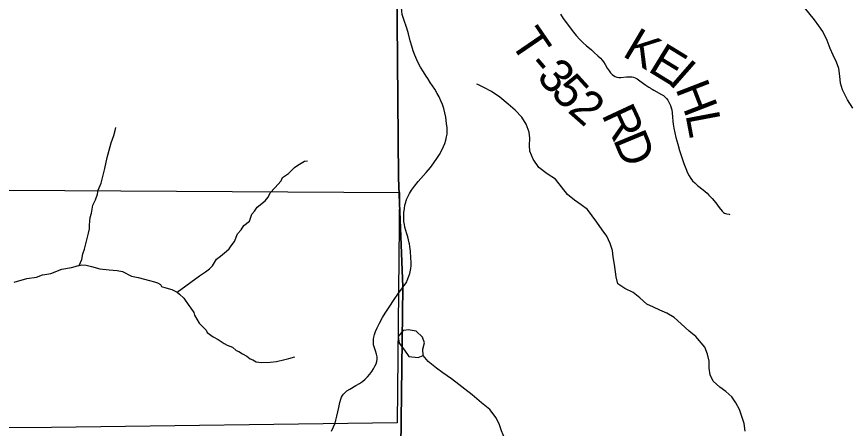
# Model space of a CAD drawing. Extents: x 0 to 34, y -8.9 to 22.
# Drawn here: x 27.543 to 28.944, y 15.913 to 16.605 of the extents above; entities that cross this region are included whole.
import ezdxf

# ---------------------------------------------------------------- set-up
doc = ezdxf.new("R2010")
doc.units = 0
for name, color, linetype in [('GM_X_Corporation', 7, 'Continuous'), ('GM_X_Minor_River', 7, 'Continuous'), ('GM_X_Township_Road', 7, 'Continuous'), ('GM_X_Township_Road_Text', 7, 'Continuous')]:
    doc.layers.add(name, color=color, linetype=linetype)

msp = doc.modelspace()

# ---------------------------------------------------------------- linework, layer by layer
at = {"layer": 'GM_X_Corporation'}
for points in [[(23.7167, 15.9913), (23.7167, 14.6), (28.1739, 14.6), (28.1809, 15.2987), (28.1918, 16.1509), (28.1846, 16.3341), (28.1817, 16.6637), (28.1928, 16.8054), (28.1882, 17.3108), (27.911, 17.3104), (27.4798, 17.3159), (27.0561, 17.3117), (26.7292, 17.3169), (26.394, 17.3229), (26.1361, 17.3278), (26.135, 17.3055), (26.1186, 15.9366), (25.7922, 15.939), (25.6785, 15.9418), (24.8268, 15.964), (24.2771, 15.9807), (24.0651, 15.9828)], [(28.1739, 14.6), (30.5167, 14.6), (30.5167, 16.7663), (30.4571, 16.7673), (29.5528, 16.7835), (28.3182, 16.8002), (28.1928, 16.8054), (28.1817, 16.6637), (28.1846, 16.3341), (28.1918, 16.1509), (28.1809, 15.2987)], [(27.1548, 16.3158), (28.186, 16.3096), (28.1824, 15.9226), (27.6011, 15.915), (27.1541, 15.9136), (27.1478, 15.9137)]]:
    msp.add_lwpolyline(points, close=True, dxfattribs=at)
at = {"layer": 'GM_X_Minor_River'}
for points in [[(28.9478, 16.4515), (28.9393, 16.4652), (28.9305, 16.4823), (28.9275, 16.4935), (28.9261, 16.5053), (28.9244, 16.5179), (28.9206, 16.5284), (28.9147, 16.5404), (28.9098, 16.5517), (28.9051, 16.5652), (28.8977, 16.58), (28.8909, 16.5898), (28.8834, 16.6), (28.8739, 16.6114), (28.866, 16.6209), (28.8557, 16.6289), (28.8462, 16.6381), (28.8329, 16.6478), (28.8183, 16.6538), (28.8077, 16.6565), (28.7964, 16.6589), (28.7862, 16.6597), (28.7763, 16.6601)], [(28.5177, 16.2597), (28.5102, 16.2706), (28.5022, 16.2809), (28.4912, 16.289), (28.4801, 16.297), (28.4687, 16.3063), (28.4586, 16.3193), (28.4481, 16.3323), (28.4344, 16.3409), (28.4204, 16.3514), (28.4107, 16.3658), (28.4052, 16.379), (28.4044, 16.3886), (28.405, 16.4011), (28.4039, 16.411), (28.3991, 16.4242), (28.3916, 16.4363), (28.3803, 16.4478), (28.369, 16.4578), (28.3546, 16.4698), (28.3409, 16.4792), (28.3279, 16.4862), (28.3178, 16.4908), (28.316, 16.4917)], [(27.6437, 16.1863), (27.6437, 16.1863), (27.6476, 16.1871), (27.6524, 16.197), (27.6537, 16.2065), (27.657, 16.2142), (27.6616, 16.2343), (27.6637, 16.2412), (27.6651, 16.2488), (27.6654, 16.2549), (27.666, 16.2617), (27.6663, 16.2674), (27.6684, 16.275), (27.6709, 16.2883), (27.6753, 16.2971), (27.6785, 16.307), (27.6795, 16.3135), (27.685, 16.3253), (27.6889, 16.3409), (27.691, 16.3497), (27.6948, 16.3687), (27.7016, 16.3931), (27.7063, 16.4053), (27.7085, 16.4137), (27.7095, 16.419)], [(27.8124, 16.1423), (27.8502, 16.1695), (27.8599, 16.1761), (27.8666, 16.1816), (27.8719, 16.1862), (27.8785, 16.1977), (27.8856, 16.2027), (27.8953, 16.2113), (27.8998, 16.2151), (27.9035, 16.2198), (27.909, 16.2271), (27.9141, 16.2404), (27.92, 16.247), (27.9245, 16.2542), (27.9338, 16.2616), (27.9378, 16.2731), (27.9426, 16.2784), (27.947, 16.285), (27.9605, 16.2954), (27.9653, 16.302), (27.969, 16.3089), (27.9764, 16.3173), (27.9875, 16.3293), (27.9893, 16.3346), (27.9995, 16.3413), (28.0099, 16.3517), (28.0151, 16.3556), (28.0264, 16.3622), (28.0313, 16.3627)], [(28.7672, 15.9084), (28.7651, 15.9214), (28.7614, 15.933), (28.7574, 15.945), (28.7514, 15.9562), (28.7446, 15.9664), (28.7343, 15.9752), (28.7247, 15.9825), (28.713, 15.9929), (28.7085, 16.003), (28.7067, 16.0145), (28.7064, 16.0263), (28.7035, 16.0382), (28.699, 16.0498), (28.6842, 16.0676), (28.6728, 16.0768), (28.6596, 16.0888), (28.6475, 16.0996), (28.6352, 16.1066), (28.6237, 16.112), (28.6132, 16.1171), (28.602, 16.1221), (28.5903, 16.1325), (28.5789, 16.1414), (28.5651, 16.1484), (28.5533, 16.1562), (28.5503, 16.1681), (28.5474, 16.1888), (28.5453, 16.2018), (28.5442, 16.2121), (28.5402, 16.2241), (28.5346, 16.2361), (28.5267, 16.2471), (28.5177, 16.2597)], [(27.5387, 16.1589), (27.5598, 16.165), (27.576, 16.1676), (27.5862, 16.1712), (27.5903, 16.172), (27.6001, 16.1733), (27.6186, 16.1809), (27.6348, 16.1838), (27.645, 16.1866), (27.6522, 16.1879), (27.6594, 16.1877), (27.6643, 16.1866), (27.6685, 16.1852), (27.6826, 16.1813), (27.6985, 16.1797), (27.7114, 16.1788), (27.7205, 16.177), (27.7358, 16.1693), (27.7472, 16.1669), (27.7658, 16.1619), (27.7746, 16.1594), (27.7792, 16.158), (27.7845, 16.1551), (27.7861, 16.1517), (27.7933, 16.1492), (27.8036, 16.1467), (27.8124, 16.1423), (27.8166, 16.139), (27.8235, 16.1323), (27.8321, 16.1195), (27.8352, 16.1154), (27.8406, 16.1079), (27.8419, 16.1034), (27.8497, 16.0899), (27.8539, 16.0854), (27.8612, 16.0784), (27.8632, 16.0746), (27.8732, 16.0672), (27.8816, 16.0628), (27.8915, 16.0558), (27.8965, 16.0529), (27.9057, 16.0496), (27.9114, 16.044), (27.916, 16.0422), (27.9221, 16.0385), (27.9298, 16.0349), (27.9352, 16.0301), (27.9394, 16.0282), (27.9455, 16.0253), (27.9542, 16.024), (27.969, 16.0246), (27.9795, 16.0259), (27.9935, 16.0292), (28.0003, 16.0305), (28.0101, 16.0333)], [(28.2041, 16.0784), (28.2018, 16.0789), (28.1922, 16.0778), (28.1838, 16.0678), (28.1856, 16.0567), (28.1947, 16.0449), (28.2018, 16.0343), (28.2173, 16.0322), (28.2258, 16.0356)], [(28.3747, 15.8751), (28.3683, 15.8856), (28.3634, 15.8957), (28.3578, 15.9093), (28.3544, 15.919), (28.3485, 15.931), (28.3377, 15.9448), (28.3241, 15.9564), (28.3083, 15.9696), (28.2957, 15.9789), (28.2858, 15.987), (28.2737, 15.9966), (28.2592, 16.0068), (28.2482, 16.0145), (28.2346, 16.0257), (28.2258, 16.0356), (28.2255, 16.0466), (28.2283, 16.0568), (28.2249, 16.0668), (28.2139, 16.0764), (28.2041, 16.0784)]]:
    msp.add_lwpolyline(points, dxfattribs=at)
at = {"layer": 'GM_X_Township_Road'}
for points in [[(28.1973, 16.5889), (28.197, 16.5899), (28.1968, 16.5905), (28.1952, 16.5952), (28.1924, 16.6034), (28.1909, 16.6088), (28.1899, 16.6143), (28.1893, 16.6204), (28.1892, 16.6266), (28.1896, 16.6328), (28.1902, 16.6383), (28.1912, 16.6436), (28.1927, 16.6502), (28.1943, 16.6562), (28.1959, 16.6606), (28.1968, 16.6625)], [(28.4569, 16.609), (28.4613, 16.6022), (28.4666, 16.5947), (28.4729, 16.5863), (28.4785, 16.5791), (28.4832, 16.5736), (28.4889, 16.5674), (28.4944, 16.5619), (28.5006, 16.5561), (28.5024, 16.5544), (28.5086, 16.5493), (28.5131, 16.545), (28.5196, 16.5393), (28.5237, 16.5355), (28.5266, 16.5322), (28.5289, 16.5293), (28.5318, 16.5245), (28.5352, 16.5186), (28.5383, 16.514), (28.541, 16.5106), (28.5435, 16.5079), (28.5459, 16.506), (28.5486, 16.5044), (28.5515, 16.5034), (28.5545, 16.503), (28.5582, 16.5031), (28.5675, 16.5041), (28.5718, 16.5042), (28.5768, 16.5038), (28.5792, 16.5032), (28.5821, 16.5022), (28.5854, 16.5004), (28.59, 16.4973), (28.6, 16.49), (28.602, 16.4886), (28.6052, 16.4866), (28.6073, 16.4853), (28.6083, 16.4846), (28.611, 16.483), (28.6137, 16.4815), (28.6267, 16.4744), (28.6299, 16.4724), (28.6322, 16.4704), (28.6347, 16.4676), (28.6369, 16.4646), (28.6393, 16.4604), (28.6415, 16.456), (28.6429, 16.452), (28.6439, 16.4485), (28.6446, 16.4436), (28.645, 16.4363), (28.6454, 16.4295), (28.646, 16.4246), (28.6473, 16.4179), (28.6489, 16.41), (28.6507, 16.4022), (28.6537, 16.3908), (28.6566, 16.3801), (28.6609, 16.3665), (28.6637, 16.3583), (28.6671, 16.3497), (28.6702, 16.3429), (28.6731, 16.3375), (28.6758, 16.3334), (28.6788, 16.3295), (28.6822, 16.3259), (28.6872, 16.3214), (28.6964, 16.314), (28.7031, 16.3084), (28.7062, 16.3054), (28.7117, 16.2995), (28.7175, 16.2922), (28.7236, 16.2843), (28.7286, 16.278), (28.7308, 16.2759), (28.7324, 16.2748), (28.7341, 16.2741), (28.7365, 16.2736), (28.7402, 16.273), (28.7414, 16.2728)], [(28.1975, 16.2959), (28.1977, 16.2967), (28.198, 16.2976), (28.2, 16.3021), (28.2029, 16.3077), (28.2065, 16.3135), (28.2111, 16.32), (28.2177, 16.3283), (28.2308, 16.3433), (28.238, 16.3519), (28.2436, 16.3592), (28.249, 16.3669), (28.2533, 16.3737), (28.2573, 16.3807), (28.2603, 16.3868), (28.2624, 16.392), (28.264, 16.3973), (28.2654, 16.4034), (28.266, 16.4077), (28.2662, 16.4126), (28.2661, 16.4182), (28.2653, 16.4256), (28.2639, 16.436), (28.2624, 16.4433), (28.2605, 16.4505), (28.2582, 16.4576), (28.2556, 16.4639), (28.2527, 16.4701), (28.2494, 16.4761), (28.2453, 16.483), (28.2378, 16.4944), (28.2335, 16.5012), (28.2312, 16.5049), (28.2265, 16.5122), (28.2216, 16.52), (28.2181, 16.5265), (28.2151, 16.5327), (28.2119, 16.5401), (28.2091, 16.5476), (28.2067, 16.5554), (28.2043, 16.5643), (28.2011, 16.5763), (28.1983, 16.5858), (28.1973, 16.5889)], [(28.1943, 16.256), (28.1937, 16.2609), (28.1934, 16.2664), (28.1937, 16.2757), (28.1944, 16.2825), (28.1953, 16.2881), (28.1966, 16.2935), (28.1975, 16.2959)], [(28.1914, 16.1496), (28.192, 16.1504), (28.1963, 16.1563), (28.1983, 16.1594), (28.1993, 16.1616), (28.202, 16.1688), (28.2035, 16.1738), (28.2046, 16.1789), (28.205, 16.1821), (28.2055, 16.1863), (28.2056, 16.1918), (28.2052, 16.1998), (28.2044, 16.2108), (28.2035, 16.2187), (28.2027, 16.2235), (28.2025, 16.2248), (28.2012, 16.2302), (28.1999, 16.235), (28.1984, 16.2404), (28.1953, 16.2511), (28.1943, 16.256)], [(28.0721, 15.9086), (28.0754, 15.9158), (28.0778, 15.922), (28.0794, 15.9272), (28.0809, 15.9337), (28.0841, 15.9482), (28.0859, 15.9567), (28.0875, 15.9621), (28.0889, 15.9656), (28.0904, 15.9683), (28.0922, 15.9708), (28.0946, 15.9736), (28.0979, 15.9765), (28.1028, 15.9794), (28.1129, 15.9852), (28.1188, 15.9887), (28.1239, 15.9922), (28.1282, 15.9958), (28.1322, 15.9997), (28.1362, 16.0044), (28.1396, 16.0089), (28.1425, 16.0136), (28.1449, 16.018), (28.1467, 16.0219), (28.1479, 16.0254), (28.1486, 16.0298), (28.1484, 16.0337), (28.1475, 16.0382), (28.1458, 16.0437), (28.1437, 16.0502), (28.1427, 16.0537), (28.1423, 16.0564), (28.1422, 16.0595), (28.1423, 16.0632), (28.1429, 16.0668), (28.1441, 16.071), (28.1459, 16.0762), (28.1487, 16.0824), (28.1525, 16.0902), (28.1576, 16.0995), (28.1621, 16.107), (28.1686, 16.1168), (28.1774, 16.1296), (28.1836, 16.1388), (28.1914, 16.1496)]]:
    msp.add_lwpolyline(points, dxfattribs=at)

# ---------------------------------------------------------------- texts
at = {"layer": 'GM_X_Township_Road_Text'}
for s, rotation, p in [('T', 304.3569, (28.3705, 16.562)), ('K', 329.323, (28.5589, 16.5399)), ('E', 328.5166, (28.6017, 16.5145)), ('-', 310.7667, (28.3987, 16.5215)), ('3', 312.0621, (28.4149, 16.5027)), ('I', 318.7451, (28.6359, 16.4939)), ('5', 312.3605, (28.4385, 16.4765)), ('H', 291.1453, (28.6493, 16.4844)), ('2', 318.6934, (28.467, 16.4459)), ('R', 295.0131, (28.525, 16.4404)), ('L', 280.6644, (28.6666, 16.4404)), ('D', 292.5036, (28.5445, 16.3987))]:
    msp.add_text(s, height=0.0568, rotation=rotation, dxfattribs=at).set_placement(p)

doc.saveas('drawing.dxf')
